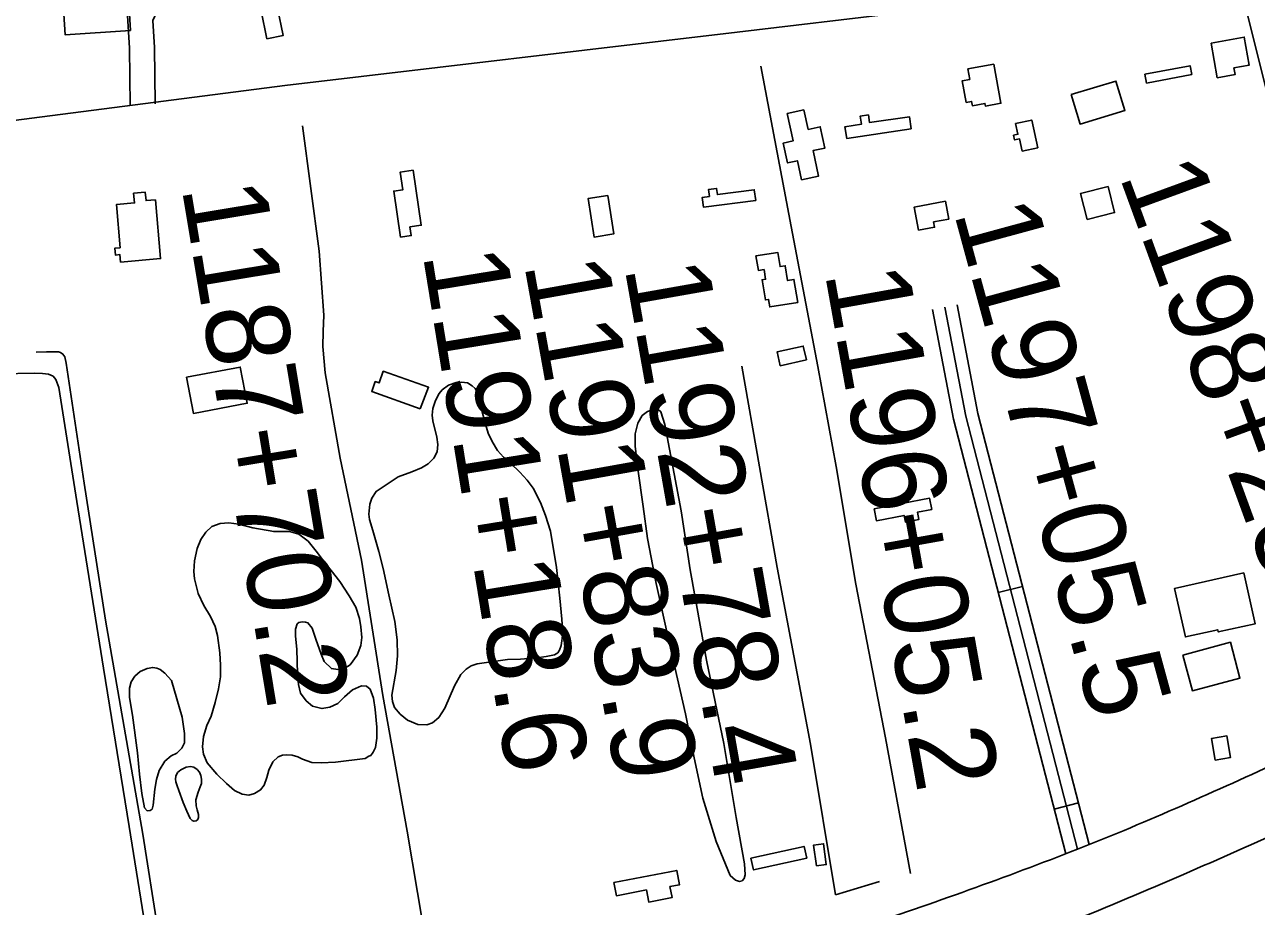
# Model space of a CAD drawing. Extents: x 3855477 to 3893699, y 299188 to 325115.
# Drawn here: x 3871314 to 3872790, y 308792 to 309849 of the extents above; entities that cross this region are included whole.
import ezdxf

# ---------------------------------------------------------------- set-up
doc = ezdxf.new("R2010")
doc.units = 0
for name, color, linetype in [('V-BLDG-OTLN', 7, 'Continuous'), ('V-ROAD-CNTR', 7, 'Continuous'), ('V-SITE-VEGE', 7, 'Continuous'), ('V-SURV-IDEN', 7, 'Continuous'), ('V-TOPO-SHOR', 7, 'Continuous')]:
    doc.layers.add(name, color=color, linetype=linetype)

msp = doc.modelspace()

# ---------------------------------------------------------------- linework, layer by layer
at = {"layer": 'V-BLDG-OTLN'}
for points in [[(3871604.2, 309832.1), (3871597.2, 309865.7), (3871601, 309866.5), (3871589.7, 309921.2), (3871601, 309923.5), (3871603.7, 309910.4), (3871609, 309911.5), (3871614.7, 309884.1), (3871623, 309885.8), (3871626.1, 309871.1), (3871616.7, 309869.1), (3871623.5, 309836.1)], [(3871440.8, 309842.1), (3871362.5, 309837), (3871360.9, 309861.7), (3871366, 309862), (3871365.5, 309869.6), (3871395.3, 309871.5), (3871394.9, 309877.6), (3871410.9, 309878.7), (3871411.7, 309866.8), (3871439.1, 309868.6)], [(3872735.4, 309827.2), (3872775.3, 309834.3), (3872781.3, 309800.8), (3872762.8, 309797.5), (3872764.2, 309789.5), (3872742.8, 309785.7)], [(3872475, 309802), (3872483.6, 309755.1), (3872465.2, 309751.7), (3872464.6, 309754.8), (3872449.5, 309752), (3872448.6, 309757.2), (3872442.2, 309756), (3872437.4, 309782), (3872446.4, 309783.7), (3872444.1, 309796.3)], [(3872712.4, 309789.5), (3872658.3, 309779.2), (3872656.2, 309789.8), (3872710.4, 309800.1)], [(3872567.8, 309765.4), (3872621.5, 309781.7), (3872632.2, 309746.4), (3872578.5, 309730.1)], [(3872247.7, 309747), (3872252.8, 309723.7), (3872267.2, 309726.8), (3872272.8, 309701.3), (3872258.6, 309698.2), (3872265.3, 309667.7), (3872244.9, 309663.3), (3872239.9, 309686.1), (3872228, 309683.6), (3872222.9, 309707.2), (3872234.7, 309709.8), (3872227.6, 309742.6)], [(3872376.3, 309724.5), (3872298.9, 309712.9), (3872296.8, 309726.8), (3872316.6, 309729.8), (3872315.1, 309739.6), (3872324.9, 309741.1), (3872326.3, 309731.8), (3872374.1, 309738.9)], [(3872509.2, 309697.6), (3872506, 309712.3), (3872500, 309711), (3872498.8, 309716.6), (3872504, 309717.8), (3872501.2, 309730.6), (3872520.7, 309734.9), (3872527.9, 309701.7)], [(3871764.4, 309594.4), (3871756.2, 309649.8), (3871767.1, 309651.4), (3871763.9, 309672.6), (3871779.4, 309674.8), (3871789.1, 309608.7), (3871775.6, 309606.7), (3871777.2, 309596.3)], [(3871470.7, 309639.4), (3871476.8, 309568.8), (3871428.9, 309564.6), (3871428.1, 309573.6), (3871422.6, 309573.1), (3871421.8, 309581.3), (3871428.3, 309581.8), (3871423.8, 309633.6), (3871445.6, 309635.5), (3871444.5, 309647.1), (3871458.5, 309648.3), (3871459.4, 309638.4)], [(3872189.9, 309638.6), (3872127.4, 309630.3), (3872125.8, 309642.2), (3872134.4, 309643.3), (3872133.3, 309651.6), (3872142.9, 309652.9), (3872143.9, 309645.5), (3872188.2, 309651.3)], [(3872587.1, 309615.8), (3872579.2, 309647), (3872612, 309655.2), (3872619.8, 309624)], [(3872012.7, 309644.4), (3872019.8, 309598.3), (3871996.2, 309594.6), (3871989.1, 309640.7)], [(3872385, 309602.8), (3872379.9, 309630.6), (3872417.2, 309637.5), (3872421.2, 309616.2), (3872403, 309612.8), (3872404.2, 309606.4)], [(3872240.2, 309516.3), (3872206.7, 309510.8), (3872205.2, 309519.8), (3872201.6, 309519.2), (3872197.6, 309543.4), (3872201.8, 309544.1), (3872199.9, 309555.7), (3872193.1, 309554.6), (3872190.2, 309572), (3872216.2, 309576.3), (3872219, 309559.2), (3872225.2, 309560.3), (3872228.1, 309542.5), (3872235.7, 309543.8)], [(3872250.7, 309447.3), (3872219.2, 309440.3), (3872215.4, 309457), (3872246.9, 309464)], [(3871508, 309426.6), (3871572.3, 309438.8), (3871580.6, 309395.3), (3871516.2, 309383.1)], [(3871788, 309388.7), (3871729.9, 309409.6), (3871734.1, 309421.4), (3871738.6, 309419.8), (3871743.5, 309433.8), (3871797.9, 309414.5)], [(3872331.8, 309268.9), (3872398.3, 309281.5), (3872400.8, 309268.1), (3872383.8, 309264.9), (3872385.5, 309256.1), (3872369.2, 309253), (3872367.7, 309260.9), (3872334.5, 309254.6)], [(3872774.8, 309191.9), (3872788.4, 309131.1), (3872744, 309121.2), (3872743.4, 309123.9), (3872704.8, 309115.3), (3872691.8, 309173.4)], [(3872701.6, 309093.5), (3872758.6, 309108.8), (3872770.1, 309065.9), (3872713.1, 309050.6)], [(3872740.2, 308967.6), (3872735.8, 308993.3), (3872754.5, 308996.5), (3872758.9, 308970.8)], [(3872262.6, 308840.7), (3872259.3, 308865.7), (3872271.1, 308867.3), (3872274.3, 308842.2)], [(3872184.2, 308849.8), (3872247.9, 308864), (3872251, 308850.1), (3872187.3, 308835.9)], [(3872019.9, 308820.8), (3872095.3, 308835.3), (3872098.6, 308818.1), (3872087.1, 308815.9), (3872089.7, 308802.7), (3872061.8, 308797.3), (3872059, 308811.9), (3872023, 308805)]]:
    msp.add_lwpolyline(points, close=True, dxfattribs=at)
at = {"layer": 'V-ROAD-CNTR'}
for p, q in [((3872480.5, 309168.3), (3872509.6, 309175.8)), ((3872547.5, 308908.8), (3872576.5, 308916.3))]:
    msp.add_line(p, q, dxfattribs=at)
for points in [[(3870407.9, 309638.5), (3871176.9, 309718.3), (3871625.5, 309776.4), (3872167.7, 309840.3), (3872558.4, 309887.1), (3873030.1, 309943.3), (3873155.3, 309958.3)], [(3871440.4, 309752.4), (3871439.4, 309820.9), (3871437.2, 309860.3), (3871448.2, 309883.4), (3871458.6, 309893.3), (3871484.1, 309905.8)], [(3871470.3, 309754.5), (3871469.4, 309821.9), (3871467.6, 309854.3), (3871472.9, 309865.5), (3871476, 309868.4), (3871497.3, 309878.8)], [(3872561.3, 308855.1), (3872426.8, 309376.4), (3872401.7, 309507.7)], [(3872575.4, 308860.6), (3872441.5, 309379.7), (3872416.5, 309510.5)], [(3872589.4, 308866.2), (3872456.1, 309383), (3872431.2, 309513.3)]]:
    msp.add_lwpolyline(points, dxfattribs=at)
for points in [[(3871246, 308430.1), (3871456.8, 308465.5), (3871756, 308526.8), (3872125.9, 308626.4), (3872419.4, 308717.8), (3872694.2, 308826.9), (3872951.4, 308943.1), (3873197.2, 309062.5), (3873396.1, 309173.9), (3873603.2, 309301.5), (3873850.1, 309473.5), (3874076.9, 309643.6), (3874288.2, 309821.2), (3874524.7, 310044.2), (3874666.7, 310183.4)], [(3871306.7, 308516.8), (3871483.4, 308547.2), (3871799.6, 308615), (3872141.2, 308709.5), (3872363.6, 308783.1), (3872623.5, 308880.1), (3872867.9, 308988.6), (3873088.8, 309092.9), (3873264.9, 309189.6), (3873489.8, 309319.8), (3873684.7, 309452.1), (3873900.8, 309605.6), (3874069.5, 309735.8), (3874209.4, 309855.6), (3874334.7, 309968.6), (3874503.8, 310129.8)]]:
    msp.add_spline(points, degree=3, dxfattribs=at)
at = {"layer": 'V-SITE-VEGE'}
for points in [[(3871285.9, 309430.5), (3871325.3, 309431.3), (3871335.2, 309431.1), (3871342.5, 309430.1), (3871347.9, 309427.8), (3871351.4, 309424)], [(3871351.4, 309424), (3871354.7, 309414.2), (3871376.4, 309277.4), (3871408.4, 309077.9), (3871439.3, 308887.8), (3871463.4, 308736), (3871469.9, 308692.6), (3871472.5, 308671.7), (3871471.8, 308666.1), (3871468.2, 308662.7), (3871457.6, 308658.4), (3871402.8, 308647.6), (3871334.8, 308634.7), (3871328.6, 308634.3), (3871325.5, 308636.6), (3871321.5, 308652.5), (3871312, 308706.1)]]:
    msp.add_lwpolyline(points, dxfattribs=at)
for points in [[(3871892.6, 309088.2), (3871856, 309082.9), (3871848.9, 309080.5), (3871843.1, 309076.6), (3871836.4, 309070), (3871829.1, 309056.7), (3871817.2, 309029.9), (3871810.1, 309018.8), (3871802.8, 309012.2), (3871795.8, 309009.9), (3871785, 309010.4), (3871772.8, 309015.6), (3871764, 309022.7), (3871757, 309030.7), (3871754.6, 309037.9), (3871753.9, 309045.5), (3871758.9, 309074.9), (3871760.8, 309092.7), (3871760.3, 309111.9), (3871757.6, 309133.6), (3871750.1, 309165.6), (3871743.4, 309197.1), (3871738.3, 309217.6), (3871731.3, 309243), (3871727.3, 309256), (3871726.3, 309262.6), (3871727.4, 309274.3), (3871730, 309281.5), (3871735.1, 309289.7), (3871761.3, 309307), (3871777.8, 309313.1), (3871789.4, 309318), (3871797.4, 309322.8), (3871804.1, 309329.5), (3871808, 309337), (3871808.8, 309345.9), (3871807.9, 309354.8), (3871803.2, 309374.2), (3871802.3, 309381.1), (3871803, 309389.2), (3871806.3, 309398.7), (3871810.5, 309406.9), (3871814, 309411.4), (3871821.6, 309417), (3871831.1, 309420.3), (3871837.2, 309420.8), (3871844.5, 309419.8), (3871850.1, 309416.3), (3871853.9, 309413), (3871856.6, 309408.2), (3871859.1, 309399.8), (3871861.9, 309386.7), (3871866.1, 309370.5), (3871869.4, 309359.5), (3871874, 309349.4), (3871880.3, 309338.6), (3871887.7, 309330.7), (3871895.9, 309323.7), (3871907.3, 309312.9), (3871915.9, 309303.3), (3871923.1, 309293.5), (3871932.1, 309276.2), (3871937.9, 309261), (3871943.9, 309241.9), (3871951.1, 309198.5), (3871955.2, 309161.6), (3871957.7, 309136.6), (3871958.8, 309119.4), (3871956.6, 309104.8), (3871954.6, 309099.4), (3871952.7, 309096.1), (3871948.7, 309093.7), (3871938.6, 309091.8), (3871927.1, 309090), (3871908, 309088.7)], [(3872111.5, 309195.7), (3872130.8, 309087.5), (3872151.6, 308987.4), (3872166.3, 308898.9), (3872176.6, 308843), (3872177.3, 308830), (3872176.2, 308825.8), (3872173.6, 308823), (3872170.3, 308822.1), (3872165.5, 308823.5), (3872159.1, 308829.3), (3872142.3, 308869.9), (3872126.7, 308921.9), (3872116.2, 308970.1), (3872105.6, 309022.9), (3872086.4, 309107), (3872070.7, 309179.2), (3872060.4, 309233.4), (3872055.2, 309271.7), (3872048.5, 309316.8), (3872045.6, 309343.9), (3872045.6, 309358.9), (3872048.7, 309371.5), (3872053.7, 309380.5), (3872060.2, 309385.3), (3872068, 309388), (3872072.9, 309387.7), (3872076.2, 309385.2), (3872080.8, 309370.1), (3872100.5, 309266.2)], [(3871726.5, 308972.2), (3871721.9, 308969.5), (3871686.4, 308965.2), (3871669.4, 308964.2), (3871658.1, 308964.6), (3871646.7, 308968.7), (3871641.1, 308971.3), (3871634.6, 308973.5), (3871628.2, 308974), (3871622.7, 308973.4), (3871617.5, 308971.4), (3871611.2, 308965.5), (3871606.5, 308955.3), (3871604.3, 308946.5), (3871601.1, 308937.4), (3871596.6, 308931.9), (3871589.5, 308927.4), (3871582.4, 308925.7), (3871574.5, 308926.8), (3871565.3, 308931.1), (3871555.9, 308939.3), (3871544.1, 308950.6), (3871532.6, 308964.4), (3871528.3, 308974.5), (3871527, 308983.6), (3871528.3, 308995.9), (3871532.4, 309009), (3871537.4, 309020.4), (3871542.3, 309036.5), (3871546.3, 309052.8), (3871548.4, 309067.5), (3871548.6, 309081.4), (3871547.8, 309096), (3871545, 309117), (3871542.2, 309127.7), (3871536.8, 309139.8), (3871528.7, 309153), (3871521.9, 309167.3), (3871517.6, 309185), (3871516.5, 309193.7), (3871517.4, 309206.3), (3871520.6, 309221.1), (3871525.1, 309231.9), (3871531, 309240.8), (3871538.3, 309247.8), (3871548, 309251.2), (3871558.6, 309252.1), (3871570.4, 309250.3), (3871587.3, 309245.9), (3871612.4, 309241.6), (3871631.4, 309241.6), (3871642.4, 309238.6), (3871653.7, 309229.9), (3871663.4, 309217.9), (3871670.7, 309207.9), (3871691.4, 309181.5), (3871702.7, 309164.3), (3871710.6, 309150.8), (3871715, 309137.3), (3871716.7, 309127.4), (3871717.8, 309114.6), (3871716.7, 309105), (3871712.3, 309093.2), (3871703.8, 309081.8), (3871697.7, 309077.9), (3871689, 309076), (3871681.5, 309077.2), (3871673, 309085.9), (3871669.2, 309094.4), (3871662.8, 309112.6), (3871658.5, 309125.8), (3871653.4, 309132), (3871650.3, 309133.1), (3871646.6, 309133.2), (3871642.6, 309132.4), (3871640.6, 309130.9), (3871638.3, 309124.7), (3871638.3, 309116.1), (3871640, 309100.5), (3871640.3, 309085.8), (3871640.9, 309070.8), (3871641.9, 309058.2), (3871644.3, 309047.9), (3871651.1, 309038.8), (3871658.7, 309032.1), (3871670.1, 309029.3), (3871679.4, 309031), (3871689.2, 309035.3), (3871697.2, 309043.3), (3871706.6, 309051.6), (3871717.7, 309056.7), (3871723.6, 309056.2), (3871727.8, 309052.5), (3871731.9, 309041.7), (3871733.9, 309028.1), (3871735.8, 309007.2), (3871736, 308993.9), (3871734.2, 308982.6), (3871731.7, 308977.2), (3871728.7, 308973)], [(3871489.8, 309063), (3871502.6, 309019.1), (3871505.3, 308999.5), (3871505.5, 308988.4), (3871502.4, 308982), (3871496.1, 308975.9), (3871489.6, 308972.7), (3871481.8, 308966.1), (3871475.2, 308954.9), (3871472.1, 308944.1), (3871469.8, 308932.7), (3871468, 308913.7), (3871466.8, 308908.8), (3871464.2, 308907), (3871460.9, 308906.9), (3871457.5, 308910.5), (3871454.5, 308927.5), (3871451.7, 308950.5), (3871449.2, 308976.4), (3871443.3, 309021.4), (3871439.5, 309042.7), (3871439.4, 309053.7), (3871441.4, 309061.5), (3871445.8, 309068), (3871452.3, 309073.7), (3871460.9, 309077.5), (3871467.4, 309078.6), (3871472.2, 309077.9), (3871476.2, 309076.1), (3871481.7, 309071.8)]]:
    msp.add_lwpolyline(points, close=True, dxfattribs=at)
at = {"layer": 'V-TOPO-SHOR'}
msp.add_line((3872338, 308822), (3872285.4, 308805.9), dxfattribs=at)
for points in [[(3872775.6, 309875.4), (3872803.4, 309763.8), (3872845.5, 309621.8), (3872893.3, 309463.1), (3872941.1, 309303.5), (3872973.8, 309188.6), (3872994.6, 309099.4)], [(3872196, 309799.4), (3872232.3, 309607.1), (3872264.3, 309439.3), (3872286.2, 309319.7), (3872309.9, 309178.5), (3872345.4, 308994.3), (3872375.4, 308831.5)], [(3871646.8, 309728.1), (3871666.8, 309577.7), (3871672.5, 309501), (3871671.5, 309481.4), (3871671.4, 309463.3), (3871674.1, 309431.8), (3871691.9, 309329.7), (3871717.5, 309207.1), (3871743.1, 309044.9), (3871772.2, 308882.3), (3871809.3, 308661.6)], [(3871327.8, 309456.8), (3871340.2, 309457), (3871354.4, 309456.9), (3871356.9, 309456.1), (3871359.7, 309454.3), (3871362, 309451.1), (3871363.8, 309443.3), (3871385.3, 309299.5), (3871410.7, 309135.2), (3871455.4, 308878.6), (3871491.4, 308650.2), (3871491.3, 308644.8), (3871490.5, 308641.8), (3871483.2, 308637.4), (3871355.5, 308604.3), (3871317.7, 308595.9), (3871234.2, 308577.4), (3871143.6, 308560.1), (3871136.9, 308558.3), (3871133.4, 308556.5), (3871129.6, 308551.4), (3871124.5, 308537.8)], [(3872173.1, 309439.7), (3872215.5, 309198.3), (3872255.4, 308986.8), (3872285.4, 308805.9)], [(3871503.8, 308916.7), (3871498.5, 308931), (3871496.5, 308936.7), (3871495.1, 308941.5), (3871494.7, 308944.5), (3871495.2, 308948.1), (3871497.1, 308952.5), (3871501.2, 308956), (3871507.5, 308959), (3871512.8, 308959.8), (3871516.8, 308958.9), (3871520.6, 308956.4), (3871523.4, 308953), (3871525.1, 308949), (3871526, 308944.6), (3871525.8, 308939.3), (3871524.3, 308935.5), (3871521.7, 308929.3), (3871519.2, 308919.9), (3871519.6, 308912.6), (3871520.7, 308907.8), (3871522.2, 308902.3), (3871522.3, 308898.8), (3871521.5, 308896.5), (3871519.3, 308894.9), (3871516.8, 308894.3), (3871514.8, 308895.1), (3871512.4, 308897.4), (3871508.1, 308906.2), (3871503.8, 308916.7)]]:
    msp.add_lwpolyline(points, dxfattribs=at)

# ---------------------------------------------------------------- texts
at = {"layer": 'V-SURV-IDEN'}
for s, rotation, p in [('1198+25.8', 290.0886, (3872625, 309668.4)), ('1187+70.2', 279.4126, (3871501.9, 309654.1)), ('1197+05.5', 285.2283, (3872426.9, 309624.5)), ('1191+18.6', 279.2384, (3871790.7, 309574.4)), ('1191+83.9', 280.1541, (3871912.2, 309562.7)), ('1192+78.4', 280.0227, (3872032.5, 309558.5)), ('1196+05.2', 280.1474, (3872272.5, 309551.9))]:
    msp.add_text(s, height=100, rotation=rotation, dxfattribs=at).set_placement(p)

doc.saveas('drawing.dxf')
